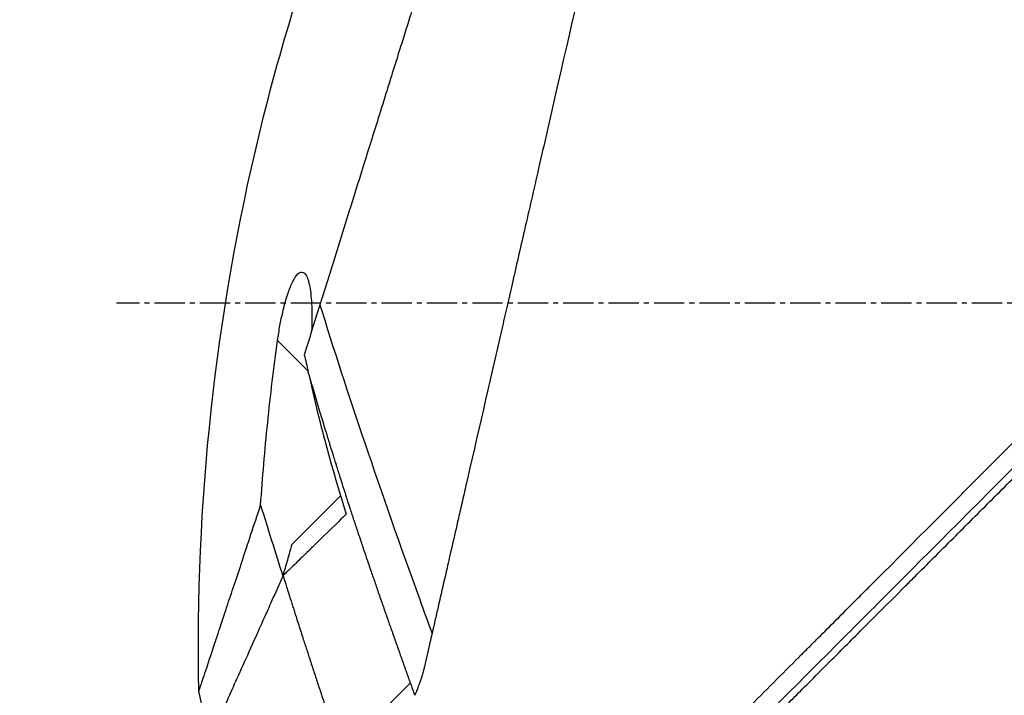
# Model space of a CAD drawing. Header units: millimetres. Extents: x 0 to 4378, y 0 to 2376.
# Tile 430 of 656: x 1384 to 1439, y 1214 to 1252. Entities that reach past the tile are written whole.
import ezdxf

# ---------------------------------------------------------------- set-up
doc = ezdxf.new("R2010")
doc.units = ezdxf.units.MM
doc.header["$LTSCALE"] = 0.2
doc.linetypes.add('CENTER2', pattern=[1.125, 0.75, -0.125, 0.125, -0.125])
doc.layers.add('02_Center Line', color=1, linetype='CENTER2')
doc.styles.add('Rainbow-5.0 Style', font='malgunsl.ttf')
doc.dimstyles.new('Rainbow-5.0 Style', dxfattribs={"dimtxt": 4.5, "dimasz": 2.5, "dimexe": 1, "dimexo": 1, "dimgap": 1, "dimtad": 1, "dimdsep": 46, "dimtxsty": 'Rainbow-5.0 Style', "dimcen": 0, "dimclrd": 251, "dimclre": 251, "dimclrt": 7, "dimazin": 3, "dimtp": 0.1, "dimtm": 0.1, "dimtfac": 0.61, "dimtmove": 0, "dimatfit": 3, "dimfxl": 1, "dimlwd": -1, "dimlwe": -1, "dimarcsym": 1})

# ---------------------------------------------------------------- blocks, each defined once
blk = doc.blocks.new('A$C078f5041')
for p, q in [((-212.2, 732.295), (-213.906, 734)), ((-210.385, 725.329), (-213.106, 722.607)), ((-210.161, 725.553), (-210.161, 725.553))]:
    blk.add_line(p, q)
blk.add_ellipse((-158.412, 743), major_axis=(51.341, -154.081), ratio=0.336426, start_param=4.783308, end_param=4.787815)
for points, knots in [([(-190.366, 710.683), (-190.355, 710.694), (-190.21, 710.839), (-190.139, 710.91), (-190.081, 710.967), (-189.91, 711.138), (-189.796, 711.252), (-189.452, 711.596), (-189.221, 711.825), (-188.528, 712.518), (-188.061, 712.984), (-186.651, 714.393), (-185.698, 715.346), (-184.555, 716.489), (-184.373, 716.671), (-184.053, 716.991), (-183.913, 717.131), (-183.45, 717.595), (-183.123, 717.922), (-182.429, 718.616), (-182.054, 718.991), (-181.458, 719.588), (-181.238, 719.808), (-180.839, 720.208), (-180.661, 720.386), (-180.373, 720.675), (-180.262, 720.785), (-178.969, 722.081), (-177.774, 723.278), (-175.88, 725.178), (-175.189, 725.871), (-173.7, 727.365), (-172.901, 728.167), (-169.959, 731.121), (-167.794, 733.298), (-165.037, 736.075), (-164.459, 736.657), (-163.71, 737.412), (-163.541, 737.582), (-163.294, 737.831), (-163.21, 737.916), (-163.041, 738.086), (-162.955, 738.173), (-162.754, 738.376), (-162.644, 738.487), (-162.446, 738.687), (-162.363, 738.772), (-162.157, 738.979), (-162.034, 739.103), (-161.81, 739.33), (-161.709, 739.433), (-161.078, 740.07), (-160.549, 740.605), (-159.331, 741.837), (-158.643, 742.534), (-157.257, 743.938), (-156.558, 744.645), (-155.416, 745.804), (-154.969, 746.257), (-154.422, 746.812), (-154.32, 746.915), (-154.035, 747.204), (-153.851, 747.39), (-153.314, 747.935), (-152.959, 748.294), (-152.41, 748.851), (-152.212, 749.051), (-151.844, 749.424), (-151.673, 749.596), (-151.424, 749.849), (-151.346, 749.928), (-151.2, 750.075), (-151.136, 750.14), (-150.996, 750.281), (-150.92, 750.359), (-150.64, 750.642), (-150.433, 750.85), (-149.899, 751.39), (-149.573, 751.719), (-149.032, 752.266), (-148.812, 752.488), (-148.413, 752.89), (-148.241, 753.065), (-147.909, 753.401), (-147.752, 753.559), (-147.434, 753.879), (-147.274, 754.04), (-146.87, 754.448), (-146.635, 754.686), (-146.178, 755.148), (-145.96, 755.367), (-145.455, 755.876), (-145.169, 756.165), (-144.478, 756.862), (-144.074, 757.27), (-141.23, 760.138), (-138.817, 762.568), (-135.982, 765.421), (-135.524, 765.881), (-134.844, 766.565), (-134.623, 766.787), (-133.438, 767.979), (-132.482, 768.939), (-131.055, 770.373), (-130.576, 770.854), (-129.528, 771.906), (-128.96, 772.475), (-127.952, 773.487), (-127.51, 773.93), (-126.232, 775.212), (-125.404, 776.042), (-123.097, 778.354), (-121.645, 779.808), (-119.103, 782.352), (-117.994, 783.462), (-116.427, 785.029), (-115.936, 785.519), (-114.524, 786.931), (-113.626, 787.828), (-111.967, 789.485), (-111.201, 790.25), (-109.105, 792.343), (-107.894, 793.552), (-106.418, 795.026), (-105.995, 795.447), (-105.255, 796.186), (-104.935, 796.506), (-104.529, 796.91), (-104.407, 797.032), (-104.077, 797.362), (-103.906, 797.532), (-103.644, 797.794), (-103.574, 797.864), (-103.574, 797.864)], [-6.38032, -6.38032, -6.38032, -6.38032, -6.37821, -6.37821, -6.369846, -6.369846, -6.353117, -6.353117, -6.319657, -6.319657, -6.25276, -6.25276, -6.118821, -6.118821, -6.093562, -6.093562, -6.074245, -6.074245, -6.02934, -6.02934, -5.977241, -5.977241, -5.946683, -5.946683, -5.922148, -5.922148, -5.906985, -5.906985, -5.744468, -5.744468, -5.651851, -5.651851, -5.545767, -5.545767, -5.263109, -5.263109, -5.188236, -5.188236, -5.166424, -5.166424, -5.156096, -5.156096, -5.145051, -5.145051, -5.130591, -5.130591, -5.12026, -5.12026, -5.104932, -5.104932, -5.092289, -5.092289, -5.026821, -5.026821, -4.941899, -4.941899, -4.85599, -4.85599, -4.800726, -4.800726, -4.788117, -4.788117, -4.765241, -4.765241, -4.721287, -4.721287, -4.696404, -4.696404, -4.675122, -4.675122, -4.664727, -4.664727, -4.65667, -4.65667, -4.64693, -4.64693, -4.620997, -4.620997, -4.580201, -4.580201, -4.553194, -4.553194, -4.530725, -4.530725, -4.50998, -4.50998, -4.488898, -4.488898, -4.457903, -4.457903, -4.429176, -4.429176, -4.391259, -4.391259, -4.337563, -4.337563, -4.012989, -4.012989, -3.949041, -3.949041, -3.91815, -3.91815, -3.78308, -3.78308, -3.714321, -3.714321, -3.631782, -3.631782, -3.566461, -3.566461, -3.442027, -3.442027, -3.2143, -3.2143, -3.028646, -3.028646, -2.942037, -2.942037, -2.774506, -2.774506, -2.616657, -2.616657, -2.316725, -2.316725, -2.178502, -2.178502, -2.04381, -2.04381, -1.977504, -1.977504, -1.844402, -1.844402, -1.687943, -1.687943, -1.687943, -1.687943]), ([(-189.659, 709.975), (-189.617, 710.018), (-189.249, 710.384), (-188.43, 711.202), (-188.12, 711.512), (-187.184, 712.446), (-186.554, 713.076), (-184.649, 714.98), (-183.365, 716.264), (-181.156, 718.475), (-180.276, 719.356), (-178.187, 721.448), (-176.984, 722.654), (-169.917, 729.741), (-163.9, 735.795), (-159.517, 740.226), (-158.662, 741.092), (-157.148, 742.624), (-156.491, 743.29), (-155.182, 744.617), (-154.535, 745.274), (-153.234, 746.592), (-152.591, 747.244), (-151.508, 748.34), (-151.071, 748.783), (-150.433, 749.429), (-150.203, 749.661), (-149.119, 750.757), (-148.275, 751.609), (-146.596, 753.305), (-145.779, 754.13), (-144.443, 755.478), (-143.922, 756.003), (-141.37, 758.576), (-139.35, 760.613), (-136.453, 763.528), (-135.538, 764.449), (-134.199, 765.796), (-133.768, 766.229), (-132.484, 767.519), (-131.636, 768.371), (-129.987, 770.028), (-129.184, 770.834), (-121.766, 778.279), (-116.226, 783.818), (-110.645, 789.393), (-109.379, 790.657), (-107.412, 792.621), (-106.652, 793.38), (-105.735, 794.295), (-105.498, 794.531), (-104.495, 795.532), (-103.891, 796.135), (-103.075, 796.95), (-102.867, 797.157), (-102.867, 797.157)], [0.000001, 0.000001, 0.000001, 0.000001, 0.021324, 0.021324, 0.03421, 0.03421, 0.059972, 0.059972, 0.111336, 0.111336, 0.145179, 0.145179, 0.190053, 0.190053, 0.406282, 0.406282, 0.45854, 0.45854, 0.49858, 0.49858, 0.53836, 0.53836, 0.578257, 0.578257, 0.605242, 0.605242, 0.618018, 0.618018, 0.679184, 0.679184, 0.737422, 0.737422, 0.77473, 0.77473, 0.920763, 0.920763, 0.987368, 0.987368, 1.019116, 1.019116, 1.082341, 1.082341, 1.143319, 1.143319, 1.651214, 1.651214, 1.817992, 1.817992, 1.943145, 1.943145, 1.990049, 1.990049, 2.154423, 2.154423, 2.318904, 2.318904, 2.318904, 2.318904]), ([(-208.707, 690.359), (-208.707, 690.359), (-208.689, 690.378), (-208.642, 690.424), (-208.631, 690.435), (-208.581, 690.485), (-208.532, 690.534), (-208.437, 690.63), (-208.397, 690.669), (-208.292, 690.774), (-208.223, 690.844), (-208.075, 690.991), (-208, 691.066), (-207.791, 691.275), (-207.649, 691.417), (-207.436, 691.631), (-207.377, 691.689), (-207.175, 691.892), (-207.023, 692.044), (-206.763, 692.303), (-206.661, 692.405), (-206.427, 692.639), (-206.293, 692.773), (-206.012, 693.054), (-205.866, 693.201), (-205.692, 693.375), (-205.669, 693.397), (-205.474, 693.592), (-205.295, 693.772), (-204.944, 694.123), (-204.773, 694.293), (-204.367, 694.699), (-204.129, 694.938), (-203.731, 695.336), (-203.577, 695.49), (-203.084, 695.983), (-202.734, 696.332), (-202.001, 697.065), (-201.617, 697.45), (-201.054, 698.012), (-200.887, 698.18), (-200.122, 698.945), (-199.502, 699.565), (-198.454, 700.613), (-198.04, 701.027), (-197.125, 701.941), (-196.621, 702.445), (-195.581, 703.485), (-195.044, 704.023), (-194.395, 704.671), (-194.293, 704.773), (-193.5, 705.566), (-192.795, 706.272), (-191.557, 707.51), (-191.03, 708.036), (-189.806, 709.26), (-189.105, 709.961), (-187.798, 711.268), (-187.195, 711.871), (-186.186, 712.881), (-185.783, 713.283), (-185.107, 713.959), (-184.835, 714.231), (-184.222, 714.845), (-183.879, 715.187), (-183.191, 715.875), (-182.846, 716.22), (-182.191, 716.875), (-181.882, 717.184), (-181.533, 717.533), (-181.493, 717.573), (-181.104, 717.962), (-180.753, 718.314), (-179.863, 719.204), (-179.322, 719.745), (-178.609, 720.458), (-178.439, 720.627), (-177.554, 721.512), (-176.835, 722.232), (-175.386, 723.68), (-174.658, 724.408), (-173.194, 725.872), (-172.459, 726.608), (-170.981, 728.086), (-170.238, 728.828), (-168.744, 730.322), (-167.992, 731.074), (-166.491, 732.575), (-165.742, 733.324), (-164.677, 734.39), (-164.361, 734.705), (-163.728, 735.338), (-163.411, 735.656), (-162.969, 736.097), (-162.844, 736.222), (-162.53, 736.537), (-162.34, 736.727), (-161.96, 737.106), (-161.77, 737.296), (-161.39, 737.677), (-161.199, 737.867), (-160.841, 738.226), (-160.672, 738.394), (-160.481, 738.586), (-160.458, 738.608), (-160.199, 738.868), (-159.961, 739.106), (-159.483, 739.584), (-159.243, 739.823), (-158.764, 740.303), (-158.524, 740.543), (-158.233, 740.833), (-158.185, 740.881), (-157.892, 741.174), (-157.644, 741.422), (-157.14, 741.927), (-156.883, 742.183), (-156.362, 742.704), (-156.099, 742.968), (-155.631, 743.435), (-155.434, 743.632), (-155.05, 744.016), (-154.863, 744.204), (-154.479, 744.588), (-154.282, 744.784), (-153.898, 745.168), (-153.711, 745.355), (-153.341, 745.725), (-153.159, 745.907), (-152.793, 746.273), (-152.609, 746.457), (-152.409, 746.657), (-152.392, 746.675), (-152.181, 746.886), (-151.987, 747.079), (-151.605, 747.462), (-151.416, 747.65), (-151.073, 747.994), (-150.918, 748.148), (-150.727, 748.34), (-150.691, 748.375), (-150.537, 748.529), (-150.419, 748.647), (-150.229, 748.838), (-150.156, 748.91), (-149.975, 749.091), (-149.866, 749.201), (-149.675, 749.391), (-149.595, 749.472), (-149.377, 749.689), (-149.241, 749.826), (-149.05, 750.017), (-148.997, 750.07), (-148.742, 750.324), (-148.537, 750.529), (-148.126, 750.941), (-147.919, 751.147), (-147.506, 751.561), (-147.299, 751.767), (-146.952, 752.114), (-146.812, 752.254), (-145.856, 753.211), (-145.041, 754.025), (-143.541, 755.526), (-142.854, 756.212), (-141.585, 757.481), (-141.003, 758.064), (-140.262, 758.804), (-140.103, 758.964), (-139.287, 759.78), (-138.633, 760.434), (-137.9, 761.167), (-137.818, 761.248), (-137.213, 761.853), (-136.691, 762.375), (-135.965, 763.101), (-135.758, 763.308), (-135.066, 764.001), (-134.581, 764.485), (-133.863, 765.203), (-133.628, 765.439), (-132.596, 766.471), (-131.804, 767.262), (-130.397, 768.67), (-129.778, 769.289), (-128.555, 770.512), (-127.95, 771.116), (-126.763, 772.303), (-126.18, 772.886), (-125.427, 773.639), (-125.251, 773.815), (-124.134, 774.932), (-123.207, 775.859), (-121.917, 777.15), (-121.539, 777.528), (-120.325, 778.741), (-119.502, 779.564), (-118.283, 780.783), (-117.874, 781.193), (-116.926, 782.141), (-116.39, 782.676), (-115.354, 783.712), (-114.852, 784.214), (-114.254, 784.812), (-114.148, 784.919), (-113.303, 785.763), (-112.589, 786.477), (-111.577, 787.49), (-111.255, 787.811), (-110.558, 788.508), (-110.186, 788.88), (-109.474, 789.593), (-109.132, 789.934), (-108.61, 790.457), (-108.421, 790.645), (-108.02, 791.046), (-107.809, 791.257), (-107.417, 791.649), (-107.235, 791.831), (-106.836, 792.231), (-106.621, 792.445), (-106.275, 792.791), (-106.14, 792.927), (-105.827, 793.239), (-105.654, 793.413), (-105.353, 793.714), (-105.223, 793.844), (-104.939, 794.127), (-104.789, 794.277), (-104.539, 794.528), (-104.435, 794.631), (-104.195, 794.872), (-104.063, 795.004), (-103.869, 795.198), (-103.8, 795.267), (-103.641, 795.425), (-103.555, 795.511), (-103.412, 795.654), (-103.352, 795.714), (-103.202, 795.865), (-103.124, 795.942), (-103.055, 796.011), (-103.044, 796.022), (-102.983, 796.084), (-102.954, 796.113), (-102.946, 796.12), (-102.946, 796.121), (-102.946, 796.121)], [0, 0, 0, 0, 0.257354, 0.257354, 0.326237, 0.326237, 0.532709, 0.532709, 0.653072, 0.653072, 0.826383, 0.826383, 0.980612, 0.980612, 1.221018, 1.221018, 1.308472, 1.308472, 1.512953, 1.512953, 1.636992, 1.636992, 1.789146, 1.789146, 1.943102, 1.943102, 1.965845, 1.965845, 2.139379, 2.139379, 2.294197, 2.294197, 2.497442, 2.497442, 2.621999, 2.621999, 2.888446, 2.888446, 3.162424, 3.162424, 3.276803, 3.276803, 3.678252, 3.678252, 3.9315, 3.9315, 4.226971, 4.226971, 4.529662, 4.529662, 4.586048, 4.586048, 4.965901, 4.965901, 5.240486, 5.240486, 5.596576, 5.596576, 5.895461, 5.895461, 6.09193, 6.09193, 6.223224, 6.223224, 6.387068, 6.387068, 6.550917, 6.550917, 6.696146, 6.696146, 6.714688, 6.714688, 6.878445, 6.878445, 7.127882, 7.127882, 7.205393, 7.205393, 7.531923, 7.531923, 7.858453, 7.858453, 8.185149, 8.185149, 8.511845, 8.511845, 8.840084, 8.840084, 9.164788, 9.164788, 9.300716, 9.300716, 9.43764, 9.43764, 9.491568, 9.491568, 9.573784, 9.573784, 9.656087, 9.656087, 9.738273, 9.738273, 9.810512, 9.810512, 9.820176, 9.820176, 9.921487, 9.921487, 10.022047, 10.022047, 10.121234, 10.121234, 10.140813, 10.140813, 10.240775, 10.240775, 10.34206, 10.34206, 10.443345, 10.443345, 10.519125, 10.519125, 10.593519, 10.593519, 10.673571, 10.673571, 10.751664, 10.751664, 10.828971, 10.828971, 10.907781, 10.907781, 10.915165, 10.915165, 10.998748, 10.998748, 11.080195, 11.080195, 11.146615, 11.146615, 11.161943, 11.161943, 11.21211, 11.21211, 11.242651, 11.242651, 11.288319, 11.288319, 11.321832, 11.321832, 11.377745, 11.377745, 11.399138, 11.399138, 11.480179, 11.480179, 11.560404, 11.560404, 11.640086, 11.640086, 11.694297, 11.694297, 12.011124, 12.011124, 12.279997, 12.279997, 12.509628, 12.509628, 12.572827, 12.572827, 12.833111, 12.833111, 12.865725, 12.865725, 13.07529, 13.07529, 13.158686, 13.158686, 13.355513, 13.355513, 13.451637, 13.451637, 13.778619, 13.778619, 14.038498, 14.038498, 14.296261, 14.296261, 14.549067, 14.549067, 14.626299, 14.626299, 15.04137, 15.04137, 15.215105, 15.215105, 15.604069, 15.604069, 15.80398, 15.80398, 16.073193, 16.073193, 16.335419, 16.335419, 16.392609, 16.392609, 16.791079, 16.791079, 16.982171, 16.982171, 17.214497, 17.214497, 17.441103, 17.441103, 17.573214, 17.573214, 17.727887, 17.727887, 17.868871, 17.868871, 18.045189, 18.045189, 18.163993, 18.163993, 18.326743, 18.326743, 18.458589, 18.458589, 18.625722, 18.625722, 18.752843, 18.752843, 18.936687, 18.936687, 19.046733, 19.046733, 19.205689, 19.205689, 19.340689, 19.340689, 19.583635, 19.583635, 19.634122, 19.634122, 19.890387, 19.890387, 19.927065, 19.927065, 19.927065, 19.927065]), ([(-187.408, 795.575), (-187.408, 795.575), (-187.408, 795.575), (-187.408, 795.575), (-187.408, 795.575), (-187.408, 795.574), (-187.408, 795.574), (-187.409, 795.572), (-187.409, 795.57), (-187.411, 795.561), (-187.413, 795.552), (-187.421, 795.516), (-187.43, 795.479), (-187.463, 795.333), (-187.497, 795.187), (-187.631, 794.603), (-187.764, 794.021), (-187.99, 793.033), (-188.044, 792.798), (-188.167, 792.263), (-188.236, 791.958), (-188.396, 791.26), (-188.487, 790.864), (-188.694, 789.962), (-188.811, 789.449), (-189.268, 787.454), (-189.65, 785.788), (-190.189, 783.434), (-190.306, 782.923), (-190.547, 781.873), (-190.67, 781.336), (-191.044, 779.702), (-191.303, 778.571), (-191.635, 777.124), (-191.699, 776.844), (-191.818, 776.327), (-191.871, 776.092), (-191.988, 775.582), (-192.052, 775.302), (-192.149, 774.881), (-192.181, 774.742), (-192.243, 774.47), (-192.275, 774.33), (-192.34, 774.047), (-192.371, 773.909), (-192.435, 773.633), (-192.467, 773.493), (-192.531, 773.213), (-192.563, 773.071), (-192.658, 772.657), (-192.722, 772.38), (-192.814, 771.976), (-192.847, 771.831), (-192.913, 771.547), (-192.945, 771.407), (-193.004, 771.149), (-193.033, 771.019), (-193.135, 770.572), (-193.215, 770.232), (-193.308, 769.825), (-193.338, 769.691), (-193.408, 769.384), (-193.447, 769.216), (-193.508, 768.95), (-193.528, 768.861), (-193.62, 768.46), (-193.696, 768.13), (-193.788, 767.728), (-193.807, 767.642), (-193.847, 767.469), (-193.867, 767.383), (-193.926, 767.125), (-193.966, 766.951), (-194.162, 766.092), (-194.324, 765.388), (-194.571, 764.31), (-194.653, 763.95), (-194.777, 763.408), (-194.819, 763.226), (-194.903, 762.86), (-194.945, 762.677), (-195.007, 762.403), (-195.029, 762.311), (-195.07, 762.131), (-195.091, 762.039), (-195.132, 761.86), (-195.151, 761.774), (-195.192, 761.597), (-195.213, 761.507), (-195.322, 761.03), (-195.402, 760.682), (-195.568, 759.958), (-195.65, 759.598), (-195.774, 759.056), (-195.816, 758.876), (-195.896, 758.526), (-195.937, 758.346), (-195.998, 758.08), (-196.017, 757.995), (-196.11, 757.59), (-196.185, 757.262), (-196.785, 754.643), (-197.488, 751.575), (-198.699, 746.29), (-199.004, 744.958), (-199.574, 742.469), (-199.839, 741.313), (-200.334, 739.154), (-200.563, 738.153), (-200.891, 736.722), (-200.99, 736.288), (-201.182, 735.45), (-201.275, 735.046), (-202.064, 731.601), (-202.745, 728.633), (-203.427, 725.65), (-203.468, 725.473), (-203.584, 724.968), (-203.66, 724.637), (-203.769, 724.162), (-203.801, 724.018), (-203.865, 723.74), (-203.896, 723.604), (-204.04, 722.977), (-204.155, 722.475), (-204.354, 721.606), (-204.439, 721.236), (-204.649, 720.318), (-204.775, 719.77), (-204.96, 718.96), (-205.022, 718.69), (-205.114, 718.288), (-205.145, 718.154), (-205.191, 717.953), (-205.206, 717.887), (-205.229, 717.787), (-205.237, 717.753), (-205.255, 717.671), (-205.264, 717.635), (-205.267, 717.62)], [0.004458, 0.004458, 0.004458, 0.004458, 0.007145, 0.007145, 0.012487, 0.012487, 0.023172, 0.023172, 0.044526, 0.044526, 0.087152, 0.087152, 0.172519, 0.172519, 0.343296, 0.343296, 0.684832, 0.684832, 0.782442, 0.782442, 0.893925, 0.893925, 1.020792, 1.020792, 1.165754, 1.165754, 1.5523, 1.5523, 1.656, 1.656, 1.759472, 1.759472, 1.962548, 1.962548, 2.010788, 2.010788, 2.051037, 2.051037, 2.098595, 2.098595, 2.121977, 2.121977, 2.144106, 2.144106, 2.165078, 2.165078, 2.185897, 2.185897, 2.206927, 2.206927, 2.249257, 2.249257, 2.267476, 2.267476, 2.284385, 2.284385, 2.298691, 2.298691, 2.334972, 2.334972, 2.351514, 2.351514, 2.372635, 2.372635, 2.384046, 2.384046, 2.433545, 2.433545, 2.447203, 2.447203, 2.460457, 2.460457, 2.48758, 2.48758, 2.604591, 2.604591, 2.662837, 2.662837, 2.692059, 2.692059, 2.721315, 2.721315, 2.736067, 2.736067, 2.75119, 2.75119, 2.765744, 2.765744, 2.781644, 2.781644, 2.845833, 2.845833, 2.904565, 2.904565, 2.933488, 2.933488, 2.964036, 2.964036, 2.978504, 2.978504, 3.032725, 3.032725, 3.464483, 3.464483, 3.610423, 3.610423, 3.738069, 3.738069, 3.849625, 3.849625, 3.89841, 3.89841, 3.944167, 3.944167, 4.289561, 4.289561, 4.31145, 4.31145, 4.352034, 4.352034, 4.36965, 4.36965, 4.386161, 4.386161, 4.448116, 4.448116, 4.494326, 4.494326, 4.563724, 4.563724, 4.598531, 4.598531, 4.615935, 4.615935, 4.624637, 4.624637, 4.628988, 4.628988, 4.635352, 4.635352, 4.635352, 4.635352]), ([(-194.008, 792.023), (-194.008, 792.023), (-194.008, 792.024), (-194.031, 791.95), (-194.045, 791.906), (-194.075, 791.811), (-194.088, 791.768), (-194.165, 791.525), (-194.252, 791.246), (-194.438, 790.651), (-194.524, 790.378), (-194.748, 789.661), (-194.896, 789.19), (-195.283, 787.952), (-195.537, 787.141), (-196.203, 785.015), (-196.639, 783.622), (-197.256, 781.651), (-197.391, 781.219), (-197.668, 780.334), (-197.808, 779.884), (-197.988, 779.309), (-198.024, 779.195), (-198.099, 778.957), (-198.137, 778.835), (-198.212, 778.595), (-198.25, 778.475), (-198.361, 778.12), (-198.435, 777.884), (-198.584, 777.407), (-198.659, 777.167), (-198.776, 776.795), (-198.816, 776.665), (-198.897, 776.406), (-198.938, 776.276), (-199.061, 775.882), (-199.145, 775.613), (-199.313, 775.078), (-199.397, 774.809), (-199.559, 774.292), (-199.636, 774.046), (-199.754, 773.668), (-199.793, 773.543), (-199.921, 773.134), (-200.007, 772.859), (-200.181, 772.304), (-200.269, 772.024), (-200.444, 771.464), (-200.532, 771.184), (-200.71, 770.614), (-200.794, 770.345), (-200.927, 769.92), (-200.975, 769.768), (-201.062, 769.491), (-201.102, 769.362), (-201.186, 769.094), (-201.231, 768.951), (-201.365, 768.522), (-201.453, 768.239), (-201.631, 767.671), (-201.72, 767.387), (-201.9, 766.812), (-201.991, 766.523), (-202.171, 765.948), (-202.262, 765.657), (-202.444, 765.076), (-202.534, 764.787), (-202.716, 764.206), (-202.814, 763.891), (-202.958, 763.431), (-203.004, 763.286), (-203.09, 763.01), (-203.135, 762.867), (-203.525, 761.62), (-203.876, 760.499), (-204.384, 758.873), (-204.539, 758.378), (-204.841, 757.415), (-204.987, 756.948), (-205.271, 756.041), (-205.408, 755.602), (-205.609, 754.96), (-205.674, 754.753), (-205.802, 754.344), (-205.864, 754.144), (-205.987, 753.753), (-206.047, 753.559), (-206.225, 752.991), (-206.344, 752.609), (-206.569, 751.895), (-206.679, 751.542), (-206.893, 750.858), (-206.997, 750.527), (-207.147, 750.046), (-207.195, 749.892), (-207.337, 749.439), (-207.43, 749.143), (-207.609, 748.571), (-207.696, 748.29), (-207.946, 747.491), (-208.109, 746.97), (-208.556, 745.543), (-208.837, 744.643), (-209.536, 742.412), (-209.949, 741.092), (-210.556, 739.152), (-210.756, 738.512), (-211.053, 737.563), (-211.151, 737.248), (-211.298, 736.78), (-211.347, 736.624), (-211.419, 736.391), (-211.444, 736.314), (-211.48, 736.198), (-211.492, 736.159), (-211.516, 736.082), (-211.528, 736.044), (-211.54, 736.005)], [0.000002, 0.000002, 0.000002, 0.000002, 0.068396, 0.068396, 0.113225, 0.113225, 0.143068, 0.143068, 0.261804, 0.261804, 0.340398, 0.340398, 0.445112, 0.445112, 0.58476, 0.58476, 0.770646, 0.770646, 0.820914, 0.820914, 0.870505, 0.870505, 0.882769, 0.882769, 0.895757, 0.895757, 0.908699, 0.908699, 0.933689, 0.933689, 0.958342, 0.958342, 0.971541, 0.971541, 0.985008, 0.985008, 1.012116, 1.012116, 1.039467, 1.039467, 1.064342, 1.064342, 1.077017, 1.077017, 1.103525, 1.103525, 1.129763, 1.129763, 1.156377, 1.156377, 1.183318, 1.183318, 1.195097, 1.195097, 1.205034, 1.205034, 1.215755, 1.215755, 1.236325, 1.236325, 1.256757, 1.256757, 1.277456, 1.277456, 1.298369, 1.298369, 1.31914, 1.31914, 1.338917, 1.338917, 1.348349, 1.348349, 1.358318, 1.358318, 1.436393, 1.436393, 1.470506, 1.470506, 1.502489, 1.502489, 1.53257, 1.53257, 1.546517, 1.546517, 1.559977, 1.559977, 1.573067, 1.573067, 1.598315, 1.598315, 1.621948, 1.621948, 1.64382, 1.64382, 1.654133, 1.654133, 1.674222, 1.674222, 1.692702, 1.692702, 1.72678, 1.72678, 1.786154, 1.786154, 1.875164, 1.875164, 1.919672, 1.919672, 1.941935, 1.941935, 1.953066, 1.953066, 1.958631, 1.958631, 1.961414, 1.961414, 1.964192, 1.964192, 1.964192, 1.964192]), ([(-218.303, 714.398), (-218.529, 724.848), (-217.383, 735.414), (-213.672, 750.737), (-212.078, 755.83), (-210.161, 760.786)], [0, 0, 0, 0, 3.135776, 3.135776, 4.729873, 4.729873, 4.729873, 4.729873]), ([(-213.906, 734), (-213.867, 734.283), (-213.822, 734.564), (-213.724, 735.096), (-213.673, 735.347), (-213.542, 735.911), (-213.46, 736.219), (-213.293, 736.744), (-213.211, 736.967), (-213.034, 737.362), (-212.941, 737.526), (-212.739, 737.778), (-212.636, 737.842), (-212.445, 737.828), (-212.362, 737.75), (-212.203, 737.448), (-212.136, 737.2), (-212.035, 736.57), (-212.004, 736.177), (-211.981, 735.368), (-211.985, 734.956), (-212.002, 734.528)], [-1.145302, -1.145302, -1.145302, -1.145302, -1.059491, -1.059491, -0.980714, -0.980714, -0.876445, -0.876445, -0.785249, -0.785249, -0.687794, -0.687794, -0.572651, -0.572651, -0.457465, -0.457465, -0.316409, -0.316409, -0.162715, -0.162715, -0.02568, -0.02568, -0.02568, -0.02568]), ([(-211.54, 736.005), (-211.689, 735.529), (-211.837, 735.057), (-212.129, 734.125), (-212.273, 733.663), (-212.416, 733.208)], [0.000026, 0.000026, 0.000026, 0.000026, 0.1679092, 0.1679092, 0.336286, 0.336286, 0.336286, 0.336286]), ([(-211.54, 736.005), (-210.035, 731.139), (-208.173, 725.642), (-205.73, 718.89), (-205.501, 718.259), (-205.267, 717.62)], [-1, -1, -1, -1, -0.092566, -0.092566, 0, 0, 0, 0]), ([(-214.854, 724.797), (-214.747, 726.338), (-214.617, 727.873), (-214.302, 730.942), (-214.118, 732.472), (-213.906, 734)], [0.000001, 0.000001, 0.000001, 0.000001, 0.4635264, 0.4635264, 0.9270517, 0.9270517, 0.9270517, 0.9270517]), ([(-212.416, 733.208), (-212.376, 733.054), (-212.338, 732.9), (-212.301, 732.745), (-212.266, 732.595), (-212.232, 732.445), (-212.2, 732.295)], [-0.09380006, -0.09380006, -0.09380006, -0.09380006, -0.04608725, -0.04608725, -0.04608725, -0.000001, -0.000001, -0.000001, -0.000001]), ([(-212.16, 732.109), (-212.167, 732.14), (-212.174, 732.171), (-212.187, 732.233), (-212.194, 732.264), (-212.2, 732.295)], [-0.0189743, -0.0189743, -0.0189743, -0.0189743, -0.00948198, -0.00948198, -0.000001, -0.000001, -0.000001, -0.000001]), ([(-212.16, 732.109), (-212.053, 731.738), (-211.947, 731.375), (-211.842, 731.022), (-211.738, 730.668), (-211.636, 730.324), (-211.535, 729.989), (-211.53, 729.973), (-211.525, 729.956), (-211.52, 729.939), (-211.425, 729.622), (-211.332, 729.315), (-211.242, 729.016), (-211.169, 728.776), (-211.097, 728.543), (-211.027, 728.315), (-211.005, 728.244), (-210.984, 728.174), (-210.962, 728.104), (-210.906, 727.922), (-210.851, 727.744), (-210.797, 727.57), (-210.764, 727.464), (-210.731, 727.359), (-210.699, 727.256), (-210.686, 727.212), (-210.672, 727.169), (-210.657, 727.121), (-210.656, 727.116), (-210.654, 727.111), (-210.653, 727.106), (-210.643, 727.076), (-210.633, 727.044), (-210.622, 727.008), (-210.591, 726.908), (-210.558, 726.806), (-210.526, 726.703), (-210.522, 726.689), (-210.518, 726.676), (-210.513, 726.662), (-210.481, 726.559), (-210.448, 726.455), (-210.416, 726.354), (-210.413, 726.344), (-210.41, 726.334), (-210.407, 726.324), (-210.359, 726.174), (-210.313, 726.028), (-210.268, 725.888), (-210.246, 725.819), (-210.225, 725.752), (-210.204, 725.686), (-210.157, 725.54), (-210.112, 725.4), (-210.069, 725.267), (-210.053, 725.217), (-210.037, 725.167), (-210.022, 725.119), (-209.975, 724.975), (-209.931, 724.84), (-209.89, 724.712), (-209.88, 724.683), (-209.871, 724.654), (-209.862, 724.625), (-209.851, 724.593), (-209.841, 724.562), (-209.834, 724.54), (-209.832, 724.536), (-209.831, 724.532), (-209.83, 724.529), (-209.817, 724.489), (-209.804, 724.45), (-209.791, 724.409), (-209.783, 724.385), (-209.775, 724.361), (-209.767, 724.335), (-209.76, 724.316), (-209.753, 724.295), (-209.746, 724.274), (-209.737, 724.247), (-209.728, 724.218), (-209.718, 724.188), (-209.709, 724.161), (-209.7, 724.132), (-209.69, 724.103), (-209.687, 724.095), (-209.685, 724.087), (-209.682, 724.08), (-209.674, 724.054), (-209.665, 724.028), (-209.656, 724), (-209.647, 723.975), (-209.639, 723.949), (-209.63, 723.922), (-209.621, 723.896), (-209.612, 723.87), (-209.604, 723.843), (-209.595, 723.818), (-209.587, 723.792), (-209.578, 723.766), (-209.576, 723.759), (-209.573, 723.752), (-209.571, 723.745), (-209.563, 723.722), (-209.555, 723.698), (-209.547, 723.673), (-209.539, 723.65), (-209.532, 723.627), (-209.524, 723.603), (-209.515, 723.576), (-209.506, 723.549), (-209.497, 723.522), (-209.488, 723.497), (-209.48, 723.473), (-209.472, 723.448), (-209.464, 723.425), (-209.456, 723.401), (-209.448, 723.378), (-209.443, 723.362), (-209.438, 723.347), (-209.433, 723.331), (-209.424, 723.304), (-209.414, 723.276), (-209.405, 723.248), (-209.395, 723.219), (-209.385, 723.189), (-209.375, 723.159), (-209.365, 723.13), (-209.356, 723.101), (-209.346, 723.071), (-209.335, 723.038), (-209.323, 723.004), (-209.311, 722.969), (-209.298, 722.931), (-209.285, 722.891), (-209.272, 722.852), (-209.27, 722.846), (-209.268, 722.841), (-209.267, 722.836), (-209.263, 722.825), (-209.259, 722.815), (-209.256, 722.804), (-209.244, 722.769), (-209.232, 722.734), (-209.221, 722.7), (-209.21, 722.669), (-209.2, 722.639), (-209.19, 722.61), (-209.182, 722.585), (-209.174, 722.561), (-209.167, 722.54), (-209.159, 722.516), (-209.152, 722.496), (-209.146, 722.478), (-209.123, 722.41), (-209.1, 722.343), (-209.077, 722.275), (-209.032, 722.143), (-208.988, 722.011), (-208.943, 721.879), (-208.898, 721.748), (-208.853, 721.616), (-208.808, 721.484), (-208.763, 721.352), (-208.718, 721.22), (-208.673, 721.089), (-208.635, 720.979), (-208.598, 720.869), (-208.56, 720.76), (-208.522, 720.65), (-208.485, 720.541), (-208.447, 720.431), (-208.409, 720.321), (-208.371, 720.212), (-208.333, 720.102), (-208.292, 719.982), (-208.25, 719.862), (-208.209, 719.741), (-208.167, 719.621), (-208.125, 719.501), (-208.083, 719.38), (-208.041, 719.26), (-208, 719.14), (-207.958, 719.019), (-207.918, 718.905), (-207.878, 718.79), (-207.838, 718.676), (-207.798, 718.561), (-207.757, 718.447), (-207.717, 718.332), (-207.677, 718.218), (-207.637, 718.103), (-207.597, 717.988), (-207.556, 717.871), (-207.514, 717.754), (-207.473, 717.637), (-207.432, 717.52), (-207.39, 717.403), (-207.349, 717.286), (-207.308, 717.169), (-207.266, 717.052), (-207.225, 716.935), (-207.184, 716.82), (-207.143, 716.704), (-207.102, 716.589), (-207.061, 716.473), (-207.02, 716.358), (-206.979, 716.242), (-206.938, 716.127), (-206.896, 716.012), (-206.855, 715.896), (-206.814, 715.78), (-206.772, 715.664), (-206.731, 715.548), (-206.689, 715.433), (-206.648, 715.317), (-206.606, 715.201), (-206.564, 715.085), (-206.523, 714.969), (-206.481, 714.853)], [0.0000319, 0.0000319, 0.0000319, 0.0000319, 0.0474704, 0.0474704, 0.0474704, 0.0949017, 0.0949017, 0.0949017, 0.0972927, 0.0972927, 0.0972927, 0.1422803, 0.1422803, 0.1422803, 0.178402, 0.178402, 0.178402, 0.1896306, 0.1896306, 0.1896306, 0.2189908, 0.2189908, 0.2189908, 0.2369437, 0.2369437, 0.2369437, 0.2445131, 0.2445131, 0.2445131, 0.2452972, 0.2452972, 0.2452972, 0.25, 0.25, 0.25, 0.263183, 0.263183, 0.263183, 0.2649131, 0.2649131, 0.2649131, 0.278149, 0.278149, 0.278149, 0.2794293, 0.2794293, 0.2794293, 0.2991717, 0.2991717, 0.2991717, 0.3088387, 0.3088387, 0.3088387, 0.3301759, 0.3301759, 0.3301759, 0.338238, 0.338238, 0.338238, 0.3621179, 0.3621179, 0.3621179, 0.3676249, 0.3676249, 0.3676249, 0.3738056, 0.3738056, 0.3738056, 0.375, 0.375, 0.375, 0.3889516, 0.3889516, 0.3889516, 0.3967248, 0.3967248, 0.3967248, 0.4026395, 0.4026395, 0.4026395, 0.4100034, 0.4100034, 0.4100034, 0.4167465, 0.4167465, 0.4167465, 0.4184496, 0.4184496, 0.4184496, 0.424101, 0.424101, 0.424101, 0.4293788, 0.4293788, 0.4293788, 0.4343434, 0.4343434, 0.4343434, 0.4389381, 0.4389381, 0.4389381, 0.4401748, 0.4401748, 0.4401748, 0.4442469, 0.4442469, 0.4442469, 0.4480861, 0.4480861, 0.4480861, 0.4523532, 0.4523532, 0.4523532, 0.4561438, 0.4561438, 0.4561438, 0.459643, 0.459643, 0.459643, 0.4619004, 0.4619004, 0.4619004, 0.4658221, 0.4658221, 0.4658221, 0.4699847, 0.4699847, 0.4699847, 0.4738643, 0.4738643, 0.4738643, 0.4781868, 0.4781868, 0.4781868, 0.4829905, 0.4829905, 0.4829905, 0.4836267, 0.4836267, 0.4836267, 0.4849138, 0.4849138, 0.4849138, 0.4891474, 0.4891474, 0.4891474, 0.4929914, 0.4929914, 0.4929914, 0.4963899, 0.4963899, 0.4963899, 0.5, 0.5, 0.5, 0.5135797, 0.5135797, 0.5135797, 0.5401109, 0.5401109, 0.5401109, 0.566583, 0.566583, 0.566583, 0.5929927, 0.5929927, 0.5929927, 0.6149176, 0.6149176, 0.6149176, 0.636795, 0.636795, 0.636795, 0.6586229, 0.6586229, 0.6586229, 0.6825461, 0.6825461, 0.6825461, 0.7064051, 0.7064051, 0.7064051, 0.7301976, 0.7301976, 0.7301976, 0.7528121, 0.7528121, 0.7528121, 0.7753623, 0.7753623, 0.7753623, 0.7978464, 0.7978464, 0.7978464, 0.8207696, 0.8207696, 0.8207696, 0.8436202, 0.8436202, 0.8436202, 0.8663962, 0.8663962, 0.8663962, 0.8888048, 0.8888048, 0.8888048, 0.9111376, 0.9111376, 0.9111376, 0.9333933, 0.9333933, 0.9333933, 0.9556763, 0.9556763, 0.9556763, 0.9778786, 0.9778786, 0.9778786, 1, 1, 1, 1]), ([(-212.16, 732.106), (-211.877, 730.792), (-211.556, 729.486), (-210.856, 726.894), (-210.481, 725.616), (-210.064, 724.291)], [0.0003181, 0.0003181, 0.0003181, 0.0003181, 0.4036461, 0.4036461, 0.8072123, 0.8072123, 0.8072123, 0.8072123]), ([(-218.303, 714.398), (-218.303, 714.398), (-218.303, 714.399), (-218.3, 714.407), (-218.297, 714.416), (-218.287, 714.446), (-218.281, 714.465), (-218.266, 714.509), (-218.258, 714.535), (-218.227, 714.628), (-218.2, 714.708), (-218.085, 715.056), (-217.965, 715.415), (-217.775, 715.989), (-217.735, 716.11), (-217.6, 716.517), (-217.497, 716.828), (-217.32, 717.36), (-217.253, 717.562), (-217.047, 718.185), (-216.899, 718.632), (-216.485, 719.879), (-216.202, 720.732), (-215.573, 722.627), (-215.227, 723.672), (-214.854, 724.797)], [3.032955, 3.032955, 3.032955, 3.032955, 3.082836, 3.082836, 3.183267, 3.183267, 3.282174, 3.282174, 3.378808, 3.378808, 3.588827, 3.588827, 4.135868, 4.135868, 4.272691, 4.272691, 4.575176, 4.575176, 4.745351, 4.745351, 5.076734, 5.076734, 5.603057, 5.603057, 6.143681, 6.143681, 6.143681, 6.143681]), ([(-214.854, 724.797), (-214.651, 724.137), (-214.446, 723.478), (-214.032, 722.162), (-213.824, 721.504), (-213.613, 720.847)], [-0.4140682, -0.4140682, -0.4140682, -0.4140682, -0.2070417, -0.2070417, -0.000001, -0.000001, -0.000001, -0.000001]), ([(-210.064, 724.291), (-210.234, 724.129), (-210.651, 723.729), (-211.463, 722.935), (-211.609, 722.792), (-211.792, 722.613), (-211.835, 722.571), (-212.042, 722.368), (-212.203, 722.211), (-212.588, 721.835), (-212.813, 721.615), (-213.082, 721.355), (-213.134, 721.305), (-213.256, 721.187), (-213.329, 721.118), (-213.434, 721.017), (-213.468, 720.985), (-213.518, 720.937), (-213.534, 720.922), (-213.566, 720.891), (-213.582, 720.876), (-213.598, 720.861)], [0.000001, 0.000001, 0.000001, 0.000001, 0.1091807, 0.1091807, 0.1330208, 0.1330208, 0.1401385, 0.1401385, 0.1649487, 0.1649487, 0.1999101, 0.1999101, 0.2081001, 0.2081001, 0.2197565, 0.2197565, 0.2252849, 0.2252849, 0.2279659, 0.2279659, 0.230588, 0.230588, 0.230588, 0.230588]), ([(-213.106, 722.607), (-213.19, 722.314), (-213.274, 722.02), (-213.402, 721.578), (-213.445, 721.428), (-213.509, 721.206), (-213.53, 721.133), (-213.572, 720.989), (-213.609, 720.861), (-213.613, 720.847)], [-0.0366125, -0.0366125, -0.0366125, -0.0366125, -0.01830625, -0.01830625, -0.00898314, -0.00898314, -0.00444968, -0.00444968, -0.000001, -0.000001, -0.000001, -0.000001]), ([(-213.598, 720.861), (-213.618, 720.816), (-213.638, 720.772), (-213.658, 720.727), (-213.678, 720.682), (-213.698, 720.637), (-213.718, 720.593), (-213.757, 720.504), (-213.797, 720.416), (-213.836, 720.328), (-213.914, 720.153), (-213.992, 719.98), (-214.068, 719.81), (-214.221, 719.469), (-214.369, 719.138), (-214.513, 718.817), (-214.801, 718.175), (-215.071, 717.573), (-215.322, 717.013), (-215.573, 716.453), (-215.806, 715.935), (-216.019, 715.46), (-216.233, 714.985), (-216.427, 714.553), (-216.6, 714.165), (-216.774, 713.777), (-216.928, 713.434), (-217.061, 713.136), (-217.195, 712.838), (-217.308, 712.585), (-217.4, 712.378), (-217.446, 712.274), (-217.487, 712.182), (-217.523, 712.101), (-217.559, 712.021), (-217.589, 711.952), (-217.614, 711.896), (-217.639, 711.84), (-217.658, 711.796), (-217.671, 711.766), (-217.678, 711.751), (-217.683, 711.74), (-217.686, 711.732), (-217.689, 711.725), (-217.691, 711.721), (-217.691, 711.721), (-217.691, 711.721), (-217.691, 711.721), (-217.691, 711.721)], [0, 0, 0, 0, 0.003914, 0.003914, 0.003914, 0.0078279, 0.0078279, 0.0078279, 0.0156558, 0.0156558, 0.0156558, 0.0313116, 0.0313116, 0.0313116, 0.0626233, 0.0626233, 0.0626233, 0.1252466, 0.1252466, 0.1252466, 0.1878699, 0.1878699, 0.1878699, 0.2504932, 0.2504932, 0.2504932, 0.3131165, 0.3131165, 0.3131165, 0.3757398, 0.3757398, 0.3757398, 0.4070514, 0.4070514, 0.4070514, 0.4383631, 0.4383631, 0.4383631, 0.4696747, 0.4696747, 0.4696747, 0.4853679, 0.4853679, 0.4853679, 0.5009864, 0.5009864, 0.5009864, 0.5015292, 0.5015292, 0.5015292, 0.5015292]), ([(-213.613, 720.847), (-213.61, 720.849), (-213.608, 720.852), (-213.603, 720.856), (-213.601, 720.859), (-213.598, 720.861)], [-0.004802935, -0.004802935, -0.004802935, -0.004802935, -0.002367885, -0.002367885, 0, 0, 0, 0]), ([(-213.598, 720.861), (-213.531, 720.648), (-213.428, 720.317), (-213.292, 719.884), (-213.134, 719.384), (-213.024, 719.038), (-212.938, 718.767), (-212.839, 718.455), (-212.724, 718.098), (-212.595, 717.697), (-212.473, 717.318), (-212.358, 716.962), (-212.25, 716.628), (-212.137, 716.284), (-212.021, 715.928), (-211.901, 715.562), (-211.783, 715.202), (-211.666, 714.848), (-211.55, 714.499), (-211.433, 714.148), (-211.315, 713.795), (-211.196, 713.439), (-211.077, 713.085), (-210.958, 712.732), (-210.839, 712.382), (-210.72, 712.03), (-210.6, 711.679), (-210.48, 711.327), (-210.4, 711.092), (-210.359, 710.975)], [0, 0, 0, 0, 0.0897132, 0.1414804, 0.1932476, 0.2191312, 0.2450148, 0.2708984, 0.3096449, 0.3483914, 0.3871379, 0.4193782, 0.4516185, 0.4838587, 0.5192811, 0.5547035, 0.5901259, 0.6238896, 0.6576534, 0.6914171, 0.7259458, 0.7604744, 0.795003, 0.8290876, 0.8631723, 0.8972569, 0.9315046, 0.9657523, 1, 1, 1, 1]), ([(-205.267, 717.62), (-205.308, 717.443), (-205.348, 717.267), (-205.389, 717.091), (-205.439, 716.871), (-205.489, 716.652), (-205.54, 716.432), (-205.589, 716.217), (-205.638, 716.002), (-205.688, 715.785), (-205.695, 715.754), (-205.703, 715.719), (-205.71, 715.688), (-205.713, 715.674), (-205.717, 715.661), (-205.719, 715.649), (-205.726, 715.622), (-205.731, 715.6), (-205.737, 715.576), (-205.739, 715.567), (-205.742, 715.558), (-205.744, 715.549), (-205.751, 715.524), (-205.758, 715.497), (-205.765, 715.469), (-205.766, 715.465), (-205.768, 715.461), (-205.769, 715.457), (-205.775, 715.434), (-205.782, 715.409), (-205.789, 715.386), (-205.79, 715.38), (-205.792, 715.374), (-205.794, 715.368), (-205.808, 715.317), (-205.824, 715.266), (-205.84, 715.214), (-205.843, 715.205), (-205.846, 715.196), (-205.849, 715.187), (-205.867, 715.129), (-205.886, 715.071), (-205.907, 715.012), (-205.909, 715.005), (-205.911, 714.999), (-205.913, 714.992), (-205.917, 714.981), (-205.921, 714.97), (-205.924, 714.961), (-205.925, 714.958), (-205.926, 714.955), (-205.927, 714.953), (-205.94, 714.916), (-205.954, 714.878), (-205.969, 714.838), (-205.98, 714.806), (-205.993, 714.773), (-206.006, 714.738), (-206.025, 714.686), (-206.047, 714.631), (-206.07, 714.572), (-206.079, 714.549), (-206.089, 714.524), (-206.098, 714.499), (-206.102, 714.492), (-206.105, 714.484), (-206.108, 714.476), (-206.124, 714.435), (-206.141, 714.393), (-206.158, 714.35), (-206.161, 714.344), (-206.163, 714.338), (-206.165, 714.332), (-206.174, 714.311), (-206.183, 714.29), (-206.191, 714.268), (-206.194, 714.262), (-206.197, 714.256), (-206.199, 714.249), (-206.209, 714.225), (-206.219, 714.199), (-206.23, 714.174), (-206.231, 714.173), (-206.231, 714.171), (-206.232, 714.17), (-206.232, 714.169), (-206.232, 714.169), (-206.232, 714.168), (-206.233, 714.168), (-206.233, 714.167), (-206.233, 714.167), (-206.233, 714.167), (-206.233, 714.167), (-206.233, 714.167), (-206.233, 714.167), (-206.233, 714.166), (-206.233, 714.166), (-206.233, 714.166), (-206.233, 714.166), (-206.233, 714.166)], [-1, -1, -1, -1, -0.855477, -0.855477, -0.855477, -0.675493, -0.675493, -0.675493, -0.5, -0.5, -0.5, -0.474711, -0.474711, -0.474711, -0.463963, -0.463963, -0.463963, -0.439193, -0.439193, -0.439193, -0.430225, -0.430225, -0.430225, -0.405156, -0.405156, -0.405156, -0.40162, -0.40162, -0.40162, -0.38023, -0.38023, -0.38023, -0.375, -0.375, -0.375, -0.328373, -0.328373, -0.328373, -0.320302, -0.320302, -0.320302, -0.268434, -0.268434, -0.268434, -0.262722, -0.262722, -0.262722, -0.252966, -0.252966, -0.252966, -0.25, -0.25, -0.25, -0.203991, -0.203991, -0.203991, -0.16731, -0.16731, -0.16731, -0.11266, -0.11266, -0.11266, -0.090513, -0.090513, -0.090513, -0.083655, -0.083655, -0.083655, -0.048033, -0.048033, -0.048033, -0.043245, -0.043245, -0.043245, -0.026118, -0.026118, -0.026118, -0.021188, -0.021188, -0.021188, -0.001949, -0.001949, -0.001949, -0.000974, -0.000974, -0.000974, -0.000487, -0.000487, -0.000487, -0.000244, -0.000244, -0.000244, -0.000122, -0.000122, -0.000122, -0.000061, -0.000061, -0.000061, 0, 0, 0, 0]), ([(-206.481, 714.853), (-206.754, 714.58), (-207.075, 714.259), (-207.418, 713.916), (-207.761, 713.573), (-208.125, 713.209), (-208.484, 712.85), (-208.842, 712.492), (-209.196, 712.138), (-209.517, 711.817), (-209.839, 711.495), (-210.128, 711.206), (-210.359, 710.975)], [0, 0, 0, 0, 0.249993, 0.249993, 0.249993, 0.499995, 0.499995, 0.499995, 0.749998, 0.749998, 0.749998, 1, 1, 1, 1])]:
    blk.add_open_spline(points, degree=3, knots=knots)
blk.add_open_spline([(-217.691, 711.721), (-217.902, 712.612), (-218.106, 713.504), (-218.303, 714.398)], degree=3)
at = {"layer": '02_Center Line', "ltscale": 11.288275}
blk.add_line((67.907, 736.1), (-222.906, 736.1), dxfattribs=at)

msp = doc.modelspace()

# ---------------------------------------------------------------- block references
msp.add_blockref('A$C078f5041', (1612.144, 499.915))

# ---------------------------------------------------------------- leaders
at = {"annotation_type": 0, "has_hookline": 1, "hookline_direction": 1, "text_width": 116.644}
msp.add_leader([(1463.744, 1236.015), (1331.443, 1341.636), (1318.943, 1341.636)], dimstyle='Rainbow-5.0 Style', override={"dimscale": 5, "dimgap": 1, "dimtad": 1}, dxfattribs=at)

doc.saveas('drawing.dxf')
